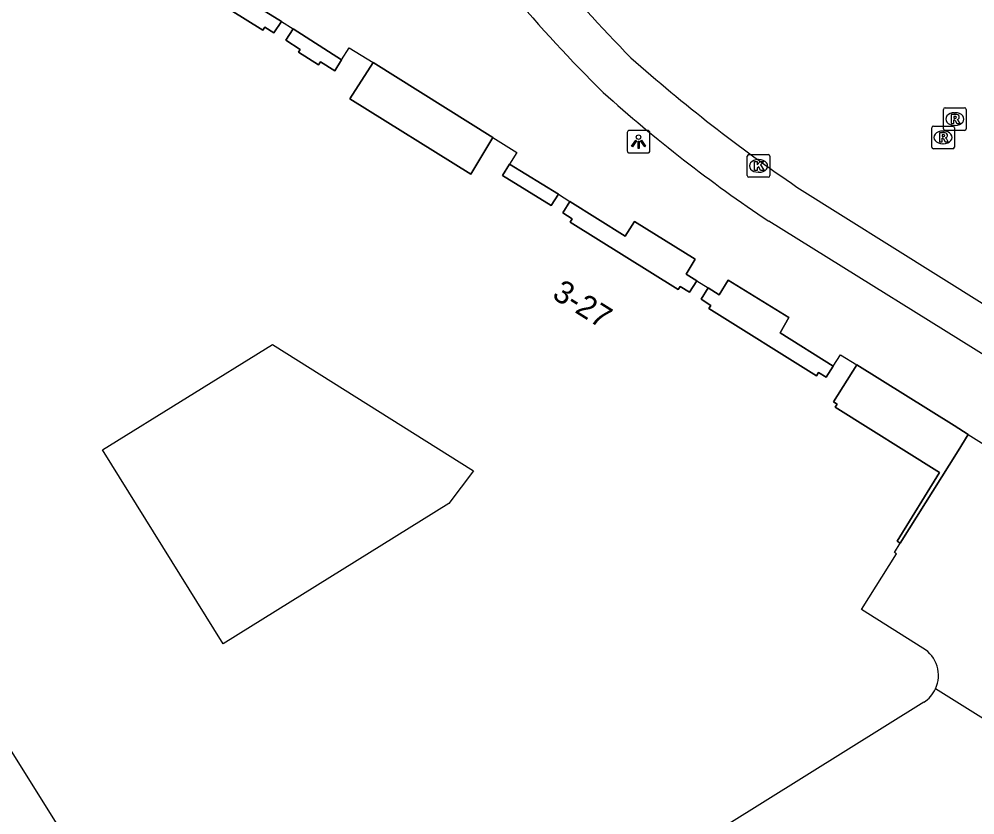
# Model space of a CAD drawing. Extents: x 159353 to 160616, y 385893 to 387321.
# Drawn here: x 159922.1 to 159964.26, y 386117.83 to 386152.95 of the extents above; entities that cross this region are included whole.
import ezdxf

# ---------------------------------------------------------------- set-up
doc = ezdxf.new("R2010")
doc.units = 0
for name, color, linetype in [('IMGEO_Kolk', 7, 'Continuous'), ('IMGEO_Lichtpunt', 7, 'Continuous'), ('IMGEO_Pand', 7, 'Continuous'), ('IMGEO_Pand_nummerreeks', 7, 'Continuous'), ('IMGEO_Pand_overbouw', 7, 'Continuous'), ('IMGEO_Parkeervlak_open', 7, 'Continuous'), ('IMGEO_Rijbaan_lokaal_open', 7, 'Continuous'), ('IMGEO_Rioolput', 7, 'Continuous'), ('IMGEO_Voetpad_open', 7, 'Continuous')]:
    doc.layers.add(name, color=color, linetype=linetype)

msp = doc.modelspace()

# ---------------------------------------------------------------- linework, layer by layer
at = {"layer": 'IMGEO_Kolk'}
for p, q in [((159954.221, 386146.05), (159954.221, 386146.902)), ((159954.296, 386146.976), (159955.148, 386146.976)), ((159954.709, 386146.756), (159954.734, 386146.756)), ((159955.222, 386146.902), (159955.222, 386146.05)), ((159955.148, 386145.976), (159954.296, 386145.976)), ((159954.732, 386146.196), (159954.707, 386146.196))]:
    msp.add_line(p, q, dxfattribs=at)
for points in [[(159954.221, 386146.05), (159954.221, 386146.902)], [(159954.296, 386146.976), (159955.148, 386146.976)], [(159954.542, 386146.676), (159954.665, 386146.676), (159954.665, 386146.525), (159954.795, 386146.676), (159954.959, 386146.676), (159954.813, 386146.525), (159954.966, 386146.276), (159954.814, 386146.276), (159954.729, 386146.44), (159954.665, 386146.373), (159954.665, 386146.276), (159954.542, 386146.276), (159954.542, 386146.676)], [(159955.222, 386146.902), (159955.222, 386146.05)], [(159955.148, 386145.976), (159954.296, 386145.976)]]:
    msp.add_lwpolyline(points, dxfattribs=at)
for centre, start, end in [((159954.298, 386146.9), 91.552, 178.448), ((159954.298, 386146.9), 91.552, 178.448), ((159955.146, 386146.9), 1.552, 88.448), ((159955.146, 386146.9), 1.552, 88.448), ((159954.298, 386146.052), 181.552, 268.448), ((159954.298, 386146.052), 181.552, 268.448), ((159955.146, 386146.052), 271.552, 358.448), ((159955.146, 386146.052), 271.552, 358.448)]:
    msp.add_arc(centre, 0.0765, start, end, dxfattribs=at)
for centre, major_axis, ratio, start_param, end_param in [((159954.708, 386146.476), (-0.387, 0.002), 0.722429, 4.712389, 7.853982), ((159954.733, 386146.476), (-0.39, 0.002), 0.717154, 1.570796, 4.712389)]:
    msp.add_ellipse(centre, major_axis=major_axis, ratio=ratio, start_param=start_param, end_param=end_param, dxfattribs=at)
at = {"layer": 'IMGEO_Lichtpunt'}
for p, q in [((159948.931, 386147.948), (159948.931, 386147.141)), ((159948.931, 386147.948), (159948.931, 386147.141)), ((159949.833, 386148.043), (159949.025, 386148.043)), ((159949.833, 386148.043), (159949.025, 386148.043)), ((159949.927, 386147.141), (159949.927, 386147.948)), ((159949.927, 386147.141), (159949.927, 386147.948)), ((159949.025, 386147.047), (159949.833, 386147.047)), ((159949.025, 386147.047), (159949.833, 386147.047))]:
    msp.add_line(p, q, dxfattribs=at)
for points in [[(159949.305, 386147.612), (159949.344, 386147.584), (159949.156, 386147.322), (159949.118, 386147.349), (159949.305, 386147.612)], [(159949.407, 386147.564), (159949.454, 386147.564), (159949.454, 386147.242), (159949.407, 386147.242), (159949.407, 386147.564)], [(159949.517, 386147.584), (159949.555, 386147.611), (159949.742, 386147.349), (159949.703, 386147.321), (159949.517, 386147.584)]]:
    msp.add_lwpolyline(points, dxfattribs=at)
msp.add_circle((159949.43, 386147.746), 0.0994, dxfattribs=at)
for centre, start, end in [((159949.025, 386147.948), 90, 180), ((159949.025, 386147.948), 90, 180), ((159949.833, 386147.948), 0, 90), ((159949.833, 386147.948), 0, 90), ((159949.025, 386147.141), 180, 270), ((159949.025, 386147.141), 180, 270), ((159949.833, 386147.141), 270, 0), ((159949.833, 386147.141), 270, 360)]:
    msp.add_arc(centre, 0.0946, start, end, dxfattribs=at)
at = {"layer": 'IMGEO_Pand'}
for points in [[(159933.682, 386152.845), (159933.344, 386152.351), (159932.942, 386152.602), (159932.851, 386152.471), (159928.106, 386155.436), (159928.184, 386155.567), (159927.87, 386155.768), (159928.183, 386156.277)], [(159933.682, 386152.845), (159934.187, 386152.525)], [(159936.326, 386151.159), (159936.031, 386150.678), (159935.396, 386151.071), (159935.312, 386150.935), (159934.422, 386151.488), (159934.502, 386151.617), (159933.877, 386152.022), (159934.187, 386152.525)], [(159936.326, 386151.159), (159936.664, 386151.691), (159937.716, 386151.033)], [(159943.001, 386147.732), (159942.025, 386146.106), (159936.686, 386149.439), (159937.716, 386151.033)], [(159943.001, 386147.732), (159944.059, 386147.073), (159943.729, 386146.547)], [(159945.891, 386145.221), (159945.576, 386144.723), (159943.423, 386146.047), (159943.729, 386146.547)], [(159945.891, 386145.221), (159946.394, 386144.902)], [(159951.998, 386141.402), (159951.682, 386140.903), (159951.259, 386141.158), (159951.171, 386141.023), (159946.419, 386143.995), (159946.506, 386144.133), (159946.082, 386144.402), (159946.394, 386144.902)], [(159951.998, 386141.402), (159952.501, 386141.091)], [(159958.014, 386137.639), (159957.697, 386137.146), (159957.371, 386137.356), (159957.284, 386137.214), (159952.53, 386140.178), (159952.617, 386140.312), (159952.194, 386140.588), (159952.501, 386141.091)], [(159932.111, 386105.92), (159931.024, 386107.659), (159930.202, 386107.144), (159910.666, 386138.39), (159909.392, 386137.597)], [(159942.146, 386133.024), (159941.063, 386131.574), (159931.103, 386125.385), (159925.788, 386133.939), (159933.288, 386138.599), (159942.146, 386133.024)], [(159958.014, 386137.639), (159958.343, 386138.142), (159959.05, 386137.699)], [(159960.97, 386129.831), (159960.84, 386129.919), (159962.704, 386132.948), (159958.103, 386135.831), (159958.185, 386135.966), (159958.027, 386136.065), (159959.05, 386137.699)], [(159961.972, 386125.193), (159959.258, 386126.891), (159960.8, 386129.35), (159960.714, 386129.408), (159960.97, 386129.831)], [(159962.008, 386122.801), (159934.136, 386105.396)]]:
    msp.add_lwpolyline(points, dxfattribs=at)
for centre, radius, start, end in [((159961.251, 386123.985), 1.407, 334.9793, 59.1815), ((159961.25, 386123.99), 1.41, 302.5195, 334.8201)]:
    msp.add_arc(centre, radius, start, end, dxfattribs=at)
at = {"layer": 'IMGEO_Pand_overbouw'}
for points in [[(159931.631, 386155.022), (159928.971, 386156.705), (159928.555, 386156.044), (159928.183, 386156.277), (159927.87, 386155.768), (159928.184, 386155.567), (159928.106, 386155.436), (159932.851, 386152.471), (159932.942, 386152.602), (159933.344, 386152.351), (159933.682, 386152.845), (159931.229, 386154.378)], [(159936.326, 386151.159), (159934.187, 386152.525), (159933.877, 386152.022), (159934.502, 386151.617), (159934.422, 386151.488), (159935.312, 386150.935), (159935.396, 386151.071), (159936.031, 386150.678)], [(159937.716, 386151.033), (159936.686, 386149.439), (159942.025, 386146.106), (159943.001, 386147.732)], [(159945.891, 386145.221), (159943.729, 386146.547), (159943.423, 386146.047), (159945.576, 386144.723)], [(159949.243, 386144.026), (159948.841, 386143.379), (159946.394, 386144.902), (159946.082, 386144.402), (159946.506, 386144.133), (159946.419, 386143.995), (159951.171, 386141.023), (159951.259, 386141.158), (159951.682, 386140.903), (159951.998, 386141.402), (159951.525, 386141.696), (159951.919, 386142.364)], [(159958.014, 386137.639), (159955.669, 386139.104), (159956.062, 386139.782), (159953.387, 386141.435), (159952.983, 386140.791), (159952.501, 386141.091), (159952.194, 386140.588), (159952.617, 386140.312), (159952.53, 386140.178), (159957.284, 386137.214), (159957.371, 386137.356), (159957.697, 386137.146)], [(159959.05, 386137.699), (159958.027, 386136.065), (159958.185, 386135.966), (159958.103, 386135.831), (159962.704, 386132.948), (159960.84, 386129.919), (159960.97, 386129.831), (159963.524, 386133.901), (159963.968, 386134.626), (159963.351, 386135.014)]]:
    msp.add_lwpolyline(points, close=True, dxfattribs=at)
at = {"layer": 'IMGEO_Parkeervlak_open'}
for points in [[(159963.968, 386134.626), (159963.524, 386133.901), (159960.97, 386129.831)], [(159968.879, 386119.426), (159962.526, 386123.39)]]:
    msp.add_lwpolyline(points, dxfattribs=at)
at = {"layer": 'IMGEO_Rijbaan_lokaal_open'}
msp.add_lwpolyline([(159956.416, 386145.544), (159968.909, 386137.714), (159969.904, 386137.161)], dxfattribs=at)
for centre, radius, start, end in [((160004.269, 386205.287), 77.233, 215.98595, 224.40306), ((159996.73, 386204.879), 71.735, 228.38692, 235.80681)]:
    msp.add_arc(centre, radius, start, end, dxfattribs=at)
at = {"layer": 'IMGEO_Rioolput'}
for p, q in [((159962.879, 386148.116), (159962.879, 386148.968)), ((159962.954, 386149.042), (159963.806, 386149.042)), ((159963.367, 386148.822), (159963.392, 386148.822)), ((159963.88, 386148.968), (159963.88, 386148.116)), ((159962.36, 386147.306), (159962.36, 386148.158)), ((159962.435, 386148.232), (159963.287, 386148.232)), ((159962.848, 386148.012), (159962.873, 386148.012)), ((159963.806, 386148.042), (159962.954, 386148.042)), ((159963.361, 386148.158), (159963.361, 386147.306)), ((159963.39, 386148.262), (159963.365, 386148.262)), ((159963.287, 386147.232), (159962.435, 386147.232)), ((159962.871, 386147.452), (159962.846, 386147.452))]:
    msp.add_line(p, q, dxfattribs=at)
for points in [[(159962.879, 386148.116), (159962.879, 386148.968)], [(159962.954, 386149.042), (159963.806, 386149.042)], [(159963.88, 386148.968), (159963.88, 386148.116)], [(159963.468, 386148.74), (159963.216, 386148.742), (159963.216, 386148.342)], [(159963.216, 386148.342), (159963.34, 386148.342), (159963.34, 386148.504), (159963.351, 386148.504)], [(159963.394, 386148.661), (159963.34, 386148.661), (159963.34, 386148.58)], [(159963.34, 386148.58), (159963.392, 386148.58)], [(159963.398, 386148.475), (159963.469, 386148.342), (159963.609, 386148.342), (159963.544, 386148.468)], [(159962.36, 386147.306), (159962.36, 386148.158)], [(159962.435, 386148.232), (159963.287, 386148.232)], [(159962.949, 386147.93), (159962.697, 386147.932), (159962.697, 386147.532)], [(159963.806, 386148.042), (159962.954, 386148.042)], [(159963.361, 386148.158), (159963.361, 386147.306)], [(159962.697, 386147.532), (159962.821, 386147.532), (159962.821, 386147.694), (159962.832, 386147.694)], [(159962.875, 386147.851), (159962.821, 386147.851), (159962.821, 386147.77)], [(159962.821, 386147.77), (159962.873, 386147.77)], [(159962.879, 386147.665), (159962.95, 386147.532), (159963.09, 386147.532), (159963.025, 386147.658)], [(159963.287, 386147.232), (159962.435, 386147.232)]]:
    msp.add_lwpolyline(points, dxfattribs=at)
for centre, radius, start, end in [((159962.956, 386148.966), 0.0765, 91.552, 178.448), ((159962.956, 386148.966), 0.0765, 91.552, 178.448), ((159963.804, 386148.966), 0.0765, 1.552, 88.448), ((159963.804, 386148.966), 0.0765, 1.552, 88.448), ((159963.35, 386148.451), 0.0533, 26.0293, 88.6989), ((159963.376, 386148.769), 0.19, 274.7715, 282.9687), ((159963.4, 386148.565), 0.0964, 77.0061, 93.1865), ((159963.414, 386148.622), 0.0378, 276.6634, 79.6772), ((159963.467, 386148.63), 0.109, 350.3612, 89.416), ((159963.465, 386148.63), 0.112, 277.5842, 350.9817), ((159963.449, 386148.415), 0.108, 29.5134, 73.7905), ((159962.437, 386148.156), 0.0765, 91.552, 178.448), ((159962.437, 386148.156), 0.0765, 91.552, 178.448), ((159962.956, 386148.118), 0.0765, 181.552, 268.448), ((159962.956, 386148.118), 0.0765, 181.552, 268.448), ((159962.948, 386147.82), 0.109, 350.3612, 89.416), ((159963.285, 386148.156), 0.0765, 1.552, 88.448), ((159963.285, 386148.156), 0.0765, 1.552, 88.448), ((159963.804, 386148.118), 0.0765, 271.552, 358.448), ((159963.804, 386148.118), 0.0765, 271.552, 358.448), ((159962.831, 386147.641), 0.0533, 26.0293, 88.6989), ((159962.857, 386147.959), 0.19, 274.7715, 282.9687), ((159962.881, 386147.755), 0.0964, 77.0061, 93.1865), ((159962.895, 386147.812), 0.0378, 276.6634, 79.6772), ((159962.946, 386147.82), 0.112, 277.5842, 350.9817), ((159962.93, 386147.605), 0.108, 29.5134, 73.7905), ((159962.437, 386147.308), 0.0765, 181.552, 268.448), ((159962.437, 386147.308), 0.0765, 181.552, 268.448), ((159963.285, 386147.308), 0.0765, 271.552, 358.448), ((159963.285, 386147.308), 0.0765, 271.552, 358.448)]:
    msp.add_arc(centre, radius, start, end, dxfattribs=at)
for centre, major_axis, ratio, start_param, end_param in [((159963.366, 386148.542), (-0.387, 0.002), 0.722429, 4.712389, 7.853982), ((159963.391, 386148.542), (-0.39, 0.002), 0.717154, 1.570796, 4.712389), ((159962.847, 386147.732), (-0.387, 0.002), 0.722429, 4.712389, 7.853982), ((159962.872, 386147.732), (-0.39, 0.002), 0.717154, 1.570796, 4.712389)]:
    msp.add_ellipse(centre, major_axis=major_axis, ratio=ratio, start_param=start_param, end_param=end_param, dxfattribs=at)
at = {"layer": 'IMGEO_Voetpad_open'}
for points in [[(159928.183, 386156.277), (159928.555, 386156.044), (159928.971, 386156.705), (159931.631, 386155.022), (159931.229, 386154.378), (159933.682, 386152.845)], [(159934.187, 386152.525), (159936.326, 386151.159)], [(159937.716, 386151.033), (159943.001, 386147.732)], [(159943.729, 386146.547), (159945.891, 386145.221)], [(159946.394, 386144.902), (159948.841, 386143.379), (159949.243, 386144.026), (159951.919, 386142.364), (159951.525, 386141.696), (159951.998, 386141.402)], [(159966.195, 386137.176), (159955.169, 386144.035)], [(159952.501, 386141.091), (159952.983, 386140.791), (159953.387, 386141.435), (159956.062, 386139.782), (159955.669, 386139.104), (159958.014, 386137.639)], [(159959.05, 386137.699), (159963.351, 386135.014), (159963.968, 386134.626)], [(159963.968, 386134.626), (159969.395, 386131.227), (159969.094, 386130.7), (159974.018, 386127.661)]]:
    msp.add_lwpolyline(points, dxfattribs=at)
for centre, radius, start, end in [((159991.635, 386194.139), 62.357, 214.35565, 225.42624), ((159990.723, 386197.212), 63.967, 227.9406, 236.23338)]:
    msp.add_arc(centre, radius, start, end, dxfattribs=at)

# ---------------------------------------------------------------- texts
at = {"layer": 'IMGEO_Pand_nummerreeks'}
msp.add_text('3-27', height=1, rotation=327.9602, dxfattribs=at).set_placement((159945.567, 386140.666))

doc.saveas('drawing.dxf')
